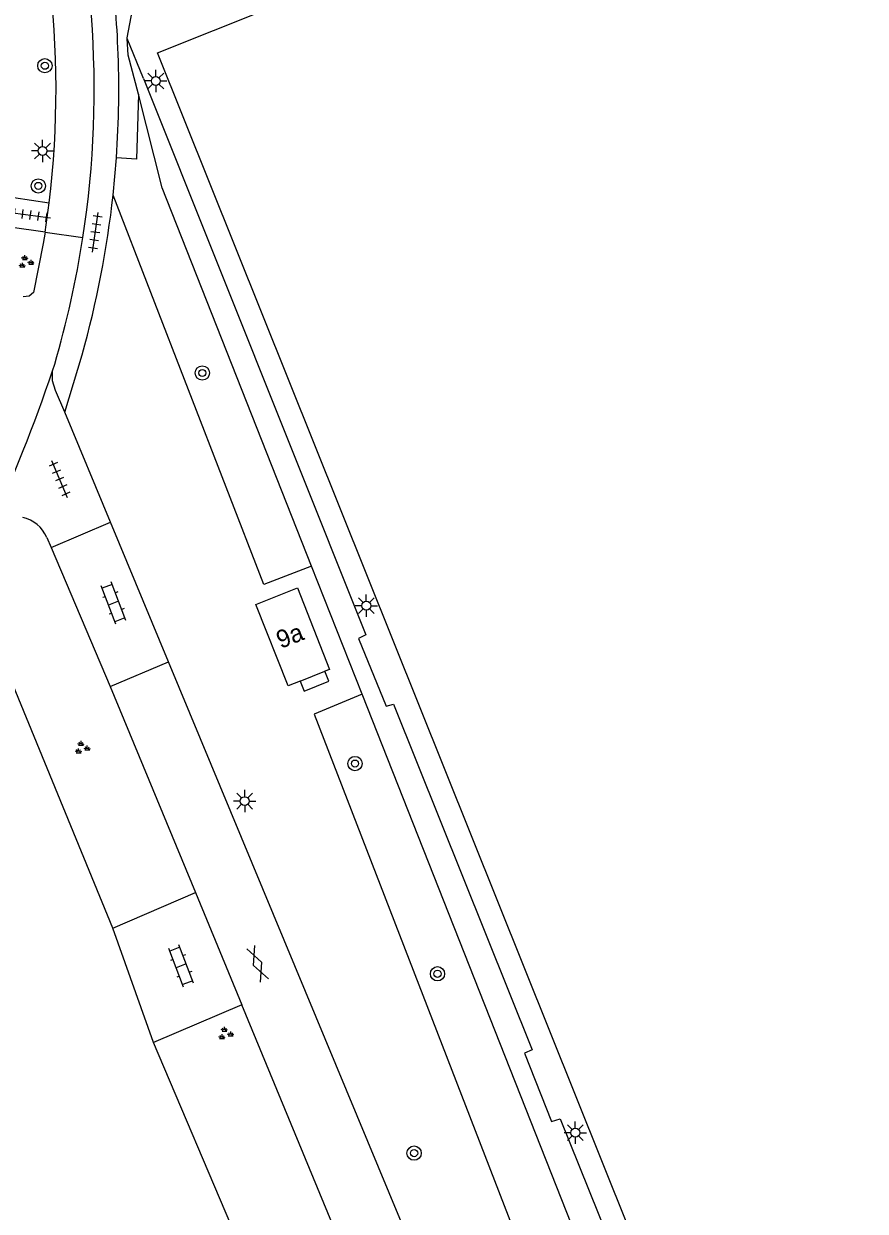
# Model space of a CAD drawing. Extents: x 137999 to 141000, y 397500 to 400501.
# Drawn here: x 138365.5 to 138412.6, y 398990.9 to 399057.4 of the extents above; entities that cross this region are included whole.
import ezdxf

# ---------------------------------------------------------------- set-up
doc = ezdxf.new("R2010")
doc.units = 0
for name, color, linetype in [('gg-afsc-erfafscheiding', 7, 'Continuous'), ('gg-afsc-hekwerk', 7, 'Continuous'), ('gg-anno-huisnummerreeks BGT', 7, 'Continuous'), ('gg-bbg-hoofdgebouw', 7, 'Continuous'), ('gg-knt-verharding', 7, 'Continuous'), ('gt-grn-groengrens', 7, 'Continuous'), ('gt-grn-weggrens', 7, 'Continuous'), ('gt-symb-boom', 7, 'Continuous'), ('gt-symb-gesloten verharding', 7, 'Continuous'), ('gt-symb-groenvak', 7, 'Continuous'), ('gt-symb-klinker verharding', 7, 'Continuous'), ('gt-symb-lichtmast', 7, 'Continuous'), ('gt-symb-tegel verharding', 7, 'Continuous')]:
    doc.layers.add(name, color=color, linetype=linetype)

# ---------------------------------------------------------------- blocks, each defined once
blk = doc.blocks.new('gt0-TEG1')
at = {"layer": 'gt-symb-tegel verharding'}
for p, q in [((-1.125, 0), (1.125, 0)), ((-0.9, -0.25), (-0.9, 0.25)), ((-0.45, -0.25), (-0.45, 0.25)), ((0, -0.25), (0, 0.25)), ((0.45, -0.25), (0.45, 0.25)), ((0.9, -0.25), (0.9, 0.25))]:
    blk.add_line(p, q, dxfattribs=at)
blk = doc.blocks.new('gt0-LMAST')
at = {"layer": 'gt-symb-lichtmast'}
for p, q in [((-0.182, 0.173), (-0.447, 0.438)), ((-0.005, 0.246), (-0.005, 0.621)), ((0.172, 0.173), (0.437, 0.438)), ((-0.255, -0.004), (-0.63, -0.004)), ((-0.182, -0.181), (-0.447, -0.446)), ((-0.005, -0.254), (-0.005, -0.629)), ((0.437, -0.446), (0.172, -0.181)), ((0.245, -0.004), (0.62, -0.004))]:
    blk.add_line(p, q, dxfattribs=at)
blk.add_circle((-0.005, -0.004), 0.25, dxfattribs=at)
blk = doc.blocks.new('gt0-BOOM')
at = {"layer": 'gt-symb-boom'}
for radius in [0.4, 0.2]:
    blk.add_circle((0, 0), radius, dxfattribs=at)
blk = doc.blocks.new('gt0-GRVAK')
at = {"layer": 'gt-symb-groenvak'}
for p, q in [((-0.11, 0.189), (-0.228, 0.24)), ((-0.182, 0.153), (0.088, 0.153)), ((-0.091, 0.211), (-0.156, 0.322)), ((-0.047, 0.214), (-0.047, 0.393)), ((-0.004, 0.211), (0.061, 0.322)), ((0.015, 0.189), (0.133, 0.24)), ((0.262, -0.052), (0.197, 0.059)), ((0.305, -0.049), (0.305, 0.13)), ((0.349, -0.052), (0.414, 0.059)), ((-0.245, -0.228), (-0.363, -0.177)), ((-0.318, -0.264), (-0.047, -0.264)), ((-0.226, -0.206), (-0.291, -0.095)), ((-0.183, -0.203), (-0.183, -0.024)), ((-0.139, -0.206), (-0.074, -0.095)), ((-0.12, -0.228), (-0.002, -0.177)), ((0.243, -0.074), (0.125, -0.023)), ((0.17, -0.11), (0.441, -0.11)), ((0.368, -0.074), (0.486, -0.023))]:
    blk.add_line(p, q, dxfattribs=at)
blk = doc.blocks.new('gt0-KL1')
at = {"layer": 'gt-symb-klinker verharding'}
for p, q in [((-1.15, 0.3), (1.15, 0.3)), ((-1, -0.3), (-1, 0.3)), ((-0.5, 0.3), (-0.5, 0.45)), ((0, -0.3), (0, 0.3)), ((0.5, 0.3), (0.5, 0.45)), ((1, -0.3), (1, 0.3)), ((-1.15, -0.3), (1.15, -0.3)), ((-0.5, -0.45), (-0.5, -0.3)), ((0.5, -0.45), (0.5, -0.3))]:
    blk.add_line(p, q, dxfattribs=at)
blk = doc.blocks.new('gt0-GESVH1')
at = {"layer": 'gt-symb-gesloten verharding'}
for p, q in [((-0.992, -0.261), (0.008, 0.239)), ((0.008, -0.261), (-0.992, 0.239)), ((0.008, 0.239), (1.008, -0.261)), ((1.008, 0.239), (0.008, -0.261))]:
    blk.add_line(p, q, dxfattribs=at)

msp = doc.modelspace()

# ---------------------------------------------------------------- linework, layer by layer
at = {"layer": 'gg-afsc-erfafscheiding'}
for p, q in [((138370.467, 399006.785), (138363.62, 399023.445)), ((138387.275, 398966.191), (138372.741, 399000.38))]:
    msp.add_line(p, q, dxfattribs=at)
at = {"layer": 'gg-afsc-hekwerk'}
for p, q in [((138371.271, 399056.625), (138371.649, 399058.594)), ((138371.274, 399056.587), (138371.271, 399056.625)), ((138384.421, 399019.889), (138381.591, 399027.058)), ((138412.312, 398949.242), (138384.421, 399019.889))]:
    msp.add_line(p, q, dxfattribs=at)
for points in [[(138371.892, 399053.466), (138371.329, 399055.664), (138371.274, 399056.587)], [(138381.591, 399027.058), (138373.234, 399048.225), (138371.892, 399053.466)]]:
    msp.add_lwpolyline(points, dxfattribs=at)
at = {"layer": 'gg-bbg-hoofdgebouw'}
msp.add_line((138380.942, 399020.618), (138382.334, 399021.167), dxfattribs=at)
msp.add_lwpolyline([(138380.942, 399020.618), (138380.284, 399020.358), (138378.476, 399024.911), (138380.8, 399025.834), (138382.599, 399021.272), (138382.334, 399021.167)], dxfattribs=at)
at = {"layer": 'gg-knt-verharding'}
for p, q in [((138372.181, 399054.349), (138371.274, 399056.587)), ((138370.479, 399047.827), (138370.665, 399049.91)), ((138364.925, 399047.692), (138366.899, 399047.386)), ((138366.674, 399045.747), (138366.899, 399047.386)), ((138366.674, 399045.747), (138364.706, 399046.021)), ((138366.674, 399045.747), (138366.563, 399045.104)), ((138367.772, 399035.676), (138368.747, 399038.889)), ((138367.091, 399037.987), (138367.209, 399038.36)), ((138370.33, 399029.522), (138367.772, 399035.676)), ((138367.005, 399028.088), (138370.33, 399029.522)), ((138373.586, 399021.687), (138370.33, 399029.522)), ((138366.761, 399028.661), (138367.005, 399028.088)), ((138367.005, 399028.088), (138370.316, 399020.316)), ((138370.316, 399020.316), (138373.586, 399021.687)), ((138370.316, 399020.316), (138375.085, 399008.782)), ((138370.467, 399006.785), (138375.085, 399008.782)), ((138375.085, 399008.782), (138377.684, 399002.496)), ((138372.741, 399000.38), (138370.467, 399006.785)), ((138377.684, 399002.496), (138372.741, 399000.38)), ((138390.287, 398972.021), (138377.684, 399002.496))]:
    msp.add_line(p, q, dxfattribs=at)
for points in [[(138463.405, 398985.959), (138409.59, 398964.456), (138372.964, 399055.788), (138426.814, 399077.283), (138463.405, 398985.959)], [(138372.181, 399054.349), (138384.621, 399023.202), (138384.216, 399023.008), (138385.767, 399019.208), (138386.166, 399019.332), (138393.939, 398999.979), (138393.504, 398999.783), (138395.027, 398995.962), (138395.503, 398996.105), (138408.927, 398962.812), (138465.356, 398985.319)], [(138366.563, 399045.104), (138366.03, 399042.375), (138365.773, 399042.172), (138365.448, 399042.134)], [(138367.772, 399035.676), (138367.25, 399036.885), (138367.078, 399037.423), (138367.091, 399037.987)], [(138408.992, 398945.28), (138404.191, 398949.89), (138401.781, 398953.85), (138373.586, 399021.687)], [(138380.942, 399020.618), (138381.165, 399020.055), (138382.556, 399020.604), (138382.334, 399021.167)]]:
    msp.add_lwpolyline(points, dxfattribs=at)
for centre, radius, start, end in [((138314.333, 399053.764), 52.951, 353.0816, 21.02278), ((138314.941, 399053.725), 54.48, 351.25479, 17.45757), ((138316.184, 399053.771), 54.614, 2.41035, 7.96085), ((138315.959, 399053.745), 54.841, 355.99034, 2.42804), ((138315.907, 399053.765), 54.894, 344.27639, 353.78997), ((138314.995, 399053.711), 54.424, 343.61656, 351.26073), ((138284.482, 399065.825), 87.173, 335.11395, 341.37707), ((138365.012, 399027.928), 1.897, 22.74328, 77.56997)]:
    msp.add_arc(centre, radius, start, end, dxfattribs=at)
at = {"layer": 'gt-grn-groengrens'}
for points in [[(138371.892, 399053.466), (138371.783, 399049.832), (138370.665, 399049.91)], [(138381.591, 399027.058), (138378.913, 399026.022), (138370.479, 399047.827)], [(138384.421, 399019.889), (138381.731, 399018.771), (138407.456, 398952.232)]]:
    msp.add_lwpolyline(points, dxfattribs=at)
at = {"layer": 'gt-grn-weggrens'}
msp.add_line((138366.674, 399045.747), (138368.787, 399045.442), dxfattribs=at)

# ---------------------------------------------------------------- block references
at = {"layer": 'gt-symb-boom'}
for p in [(138366.66, 399055.064), (138366.294, 399048.335), (138375.472, 399037.864), (138384.018, 399015.999), (138388.638, 399004.232), (138387.328, 398994.192)]:
    msp.add_blockref('gt0-BOOM', p, dxfattribs=at)
at = {"layer": 'gt-symb-gesloten verharding', "rotation": -67.97515406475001}
msp.add_blockref('gt0-GESVH1', (138378.57, 399004.799), dxfattribs=at)
at = {"layer": 'gt-symb-groenvak'}
for p in [(138365.584, 399044.063), (138368.73, 399016.873), (138376.758, 399000.873)]:
    msp.add_blockref('gt0-GRVAK', p, dxfattribs=at)
at = {"layer": 'gt-symb-klinker verharding'}
for p, rotation in [((138370.506, 399024.983), 110.97171055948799), ((138374.296, 399004.673), 110.97171056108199)]:
    msp.add_blockref('gt0-KL1', p, dxfattribs=dict(at, rotation=rotation))
at = {"layer": 'gt-symb-lichtmast'}
for p in [(138372.875, 399054.215), (138366.535, 399050.3), (138384.657, 399024.841), (138377.851, 399013.9), (138396.356, 398995.34)]:
    msp.add_blockref('gt0-LMAST', p, dxfattribs=at)
at = {"layer": 'gt-symb-tegel verharding'}
for p, rotation in [((138365.86, 399046.703), -7.8141808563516), ((138369.485, 399045.738), 81.65913313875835), ((138367.481, 399031.919), 113.02549200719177)]:
    msp.add_blockref('gt0-TEG1', p, dxfattribs=dict(at, rotation=rotation))

# ---------------------------------------------------------------- texts
at = {"layer": 'gg-anno-huisnummerreeks BGT'}
msp.add_text('9a', height=1, rotation=21.7, dxfattribs=at).set_placement((138379.862, 399022.416))

doc.saveas('drawing.dxf')
